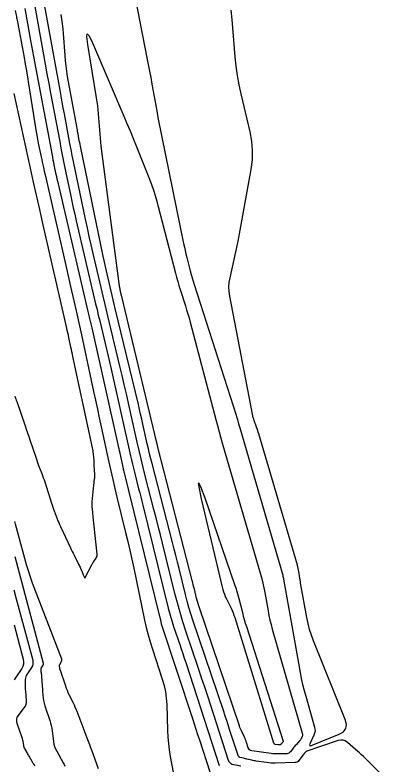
# Model space of a CAD drawing. Extents: x 1768942 to 1774819, y 723037 to 732099.
# Drawn here: x 1770667.5 to 1770789.3, y 726239 to 726476.9 of the extents above; entities that cross this region are included whole.
import ezdxf

# ---------------------------------------------------------------- set-up
doc = ezdxf.new("R2010")
doc.units = 0
doc.layers.add('R_Contours', color=7, linetype='Continuous')

msp = doc.modelspace()

# ---------------------------------------------------------------- linework, layer by layer
at = {"layer": 'R_Contours'}
for points in [[(1770704.92, 726485.64), (1770709.32, 726463.28), (1770709.73, 726461.19), (1770710.13, 726459.09), (1770710.52, 726456.99), (1770710.91, 726454.89), (1770712.43, 726446.48), (1770712.82, 726444.38), (1770713.22, 726442.28), (1770713.63, 726440.18), (1770714.05, 726438.09), (1770720.97, 726404.35), (1770721.2, 726403.26), (1770721.44, 726402.17), (1770721.7, 726401.08), (1770721.97, 726400), (1770723.09, 726395.68), (1770723.37, 726394.6), (1770723.67, 726393.53), (1770723.99, 726392.46), (1770724.33, 726391.4), (1770737.67, 726349.91), (1770737.77, 726349.58), (1770737.87, 726349.25), (1770737.97, 726348.91), (1770738.06, 726348.58), (1770738.41, 726347.24), (1770738.5, 726346.91), (1770738.59, 726346.58), (1770738.68, 726346.24), (1770738.78, 726345.91), (1770752.41, 726299.17), (1770752.5, 726298.87), (1770752.57, 726298.57), (1770752.64, 726298.27), (1770752.69, 726297.97), (1770757.96, 726268.35), (1770758.32, 726266.45), (1770758.73, 726264.56), (1770759.19, 726262.69), (1770759.7, 726260.82), (1770762.53, 726250.99), (1770762.66, 726250.34), (1770762.67, 726249.7), (1770762.55, 726249.06), (1770762.32, 726248.44), (1770761.14, 726245.98), (1770760.96, 726245.48), (1770761.01, 726245.19), (1770761.3, 726245.12), (1770761.81, 726245.27), (1770770.33, 726248.79), (1770771.67, 726249.58), (1770772.44, 726250.62), (1770772.64, 726251.89), (1770772.27, 726253.41), (1770762.18, 726278.39), (1770761.51, 726280.2), (1770760.93, 726282.03), (1770760.44, 726283.89), (1770760.06, 726285.77), (1770758.2, 726296.13), (1770758.11, 726296.65), (1770758.02, 726297.17), (1770757.94, 726297.7), (1770757.85, 726298.23), (1770757.53, 726300.33), (1770757.44, 726300.85), (1770757.33, 726301.37), (1770757.21, 726301.89), (1770757.06, 726302.4), (1770744.79, 726344.06), (1770744.63, 726344.58), (1770744.47, 726345.1), (1770744.29, 726345.62), (1770744.12, 726346.14), (1770743.4, 726348.21), (1770743.23, 726348.72), (1770743.07, 726349.25), (1770742.94, 726349.78), (1770742.83, 726350.31), (1770735.59, 726387.7), (1770735.39, 726389.16), (1770735.34, 726390.61), (1770735.44, 726392.06), (1770735.7, 726393.51), (1770737.04, 726399.3), (1770737.37, 726400.75), (1770737.68, 726402.2), (1770737.97, 726403.66), (1770738.24, 726405.12), (1770742.4, 726427.9), (1770742.79, 726430.9), (1770742.87, 726433.88), (1770742.63, 726436.86), (1770742.08, 726439.83), (1770739.21, 726451.83), (1770738.57, 726454.73), (1770738.05, 726457.66), (1770737.64, 726460.6), (1770737.35, 726463.57), (1770736.4, 726475.45), (1770736.1, 726478.41)], [(1770739.09, 726238.59), (1770736.38, 726239.21), (1770736.24, 726239.25), (1770736.12, 726239.31), (1770736.01, 726239.39), (1770735.91, 726239.49), (1770735.53, 726239.92), (1770735.44, 726240.03), (1770735.36, 726240.15), (1770735.3, 726240.28), (1770735.25, 726240.41), (1770729.59, 726257.85), (1770728.63, 726260.8), (1770727.66, 726263.74), (1770726.68, 726266.69), (1770725.69, 726269.63), (1770721.7, 726281.46), (1770720.73, 726284.42), (1770719.83, 726287.4), (1770718.99, 726290.4), (1770718.21, 726293.41), (1770714.25, 726309.38), (1770713.59, 726312.05), (1770712.92, 726314.73), (1770712.24, 726317.4), (1770711.55, 726320.06), (1770708.79, 726330.73), (1770708.11, 726333.4), (1770707.45, 726336.08), (1770706.82, 726338.76), (1770706.21, 726341.44), (1770703.46, 726353.74), (1770702.79, 726356.69), (1770702.11, 726359.63), (1770701.43, 726362.57), (1770700.73, 726365.51), (1770697.35, 726379.61), (1770696.7, 726382.31), (1770696.06, 726385.01), (1770695.42, 726387.72), (1770694.78, 726390.42), (1770692.25, 726401.24), (1770691.63, 726403.95), (1770691.02, 726406.66), (1770690.43, 726409.37), (1770689.86, 726412.09), (1770686.04, 726430.43), (1770685.65, 726432.31), (1770685.27, 726434.19), (1770684.91, 726436.07), (1770684.55, 726437.95), (1770683.13, 726445.48), (1770682.77, 726447.37), (1770682.42, 726449.25), (1770682.08, 726451.14), (1770681.74, 726453.02), (1770676.2, 726483.82)], [(1770673.43, 726481.36), (1770676.5, 726464.25), (1770677.05, 726461.21), (1770677.61, 726458.17), (1770678.17, 726455.13), (1770678.74, 726452.09), (1770681.64, 726436.73), (1770682.04, 726434.62), (1770682.45, 726432.52), (1770682.87, 726430.42), (1770683.3, 726428.32), (1770685.05, 726419.93), (1770685.49, 726417.83), (1770685.95, 726415.73), (1770686.42, 726413.64), (1770686.9, 726411.55), (1770692.63, 726387.08), (1770693.05, 726385.27), (1770693.48, 726383.47), (1770693.9, 726381.67), (1770694.34, 726379.86), (1770696.06, 726372.66), (1770696.49, 726370.85), (1770696.92, 726369.05), (1770697.33, 726367.24), (1770697.74, 726365.44), (1770704.09, 726337.05), (1770704.39, 726335.75), (1770704.7, 726334.44), (1770705.02, 726333.13), (1770705.35, 726331.83), (1770706.69, 726326.63), (1770707.03, 726325.33), (1770707.36, 726324.03), (1770707.69, 726322.72), (1770708.01, 726321.42), (1770716.11, 726288.72), (1770716.49, 726287.26), (1770716.9, 726285.81), (1770717.33, 726284.37), (1770717.8, 726282.94), (1770719.73, 726277.23), (1770720.21, 726275.8), (1770720.68, 726274.37), (1770721.16, 726272.94), (1770721.62, 726271.5), (1770732.22, 726238.82)], [(1770667.54, 726478.31), (1770667.82, 726476.77), (1770667.89, 726476.38), (1770667.96, 726476), (1770668.03, 726475.61), (1770668.1, 726475.23), (1770670.33, 726463.4), (1770670.72, 726461.3), (1770671.09, 726459.19), (1770671.44, 726457.09), (1770671.78, 726454.98), (1770674.04, 726440.47), (1770674.24, 726439.27), (1770674.46, 726438.07), (1770674.69, 726436.87), (1770674.94, 726435.67), (1770675.97, 726430.9), (1770676.23, 726429.71), (1770676.49, 726428.52), (1770676.76, 726427.33), (1770677.02, 726426.14), (1770683.34, 726398.36), (1770683.78, 726396.45), (1770684.21, 726394.54), (1770684.65, 726392.63), (1770685.08, 726390.72), (1770686.83, 726383.07), (1770687.27, 726381.16), (1770687.69, 726379.25), (1770688.12, 726377.34), (1770688.53, 726375.42), (1770692.4, 726357.49), (1770693, 726354.69), (1770693.61, 726351.89), (1770694.21, 726349.09), (1770694.81, 726346.29), (1770697.21, 726335.09), (1770697.82, 726332.29), (1770698.46, 726329.5), (1770699.11, 726326.71), (1770699.79, 726323.93), (1770702.56, 726312.71), (1770703.24, 726309.91), (1770703.89, 726307.11), (1770704.52, 726304.3), (1770705.13, 726301.48), (1770708.59, 726284.93), (1770709.11, 726282.62), (1770709.69, 726280.33), (1770710.34, 726278.05), (1770711.04, 726275.79), (1770714.19, 726266.2), (1770714.76, 726264.23), (1770715.19, 726262.23), (1770715.46, 726260.21), (1770715.6, 726258.16), (1770715.84, 726249.91), (1770715.94, 726247.85), (1770716.12, 726245.81), (1770716.38, 726243.77), (1770716.73, 726241.74), (1770719.06, 726229.52)], [(1770729.35, 726236.78), (1770726.07, 726246.87), (1770725.52, 726248.57), (1770724.97, 726250.27), (1770724.41, 726251.97), (1770723.86, 726253.66), (1770714, 726283.7), (1770713.94, 726283.89), (1770713.89, 726284.09), (1770713.84, 726284.28), (1770713.79, 726284.48), (1770713.63, 726285.28), (1770713.58, 726285.47), (1770713.54, 726285.67), (1770713.49, 726285.87), (1770713.44, 726286.07), (1770701.97, 726332.47), (1770701.93, 726332.6), (1770701.9, 726332.72), (1770701.88, 726332.85), (1770701.85, 726332.98), (1770701.74, 726333.49), (1770701.71, 726333.62), (1770701.68, 726333.75), (1770701.66, 726333.88), (1770701.63, 726334.01), (1770700.79, 726337.91), (1770700.64, 726338.6), (1770700.48, 726339.29), (1770700.33, 726339.98), (1770700.18, 726340.68), (1770691.92, 726377.6), (1770691.82, 726378.03), (1770691.72, 726378.47), (1770691.62, 726378.9), (1770691.51, 726379.33), (1770691.1, 726381.06), (1770691, 726381.49), (1770690.89, 726381.93), (1770690.79, 726382.36), (1770690.69, 726382.79), (1770681.21, 726423.31), (1770681.04, 726424.06), (1770680.87, 726424.81), (1770680.71, 726425.56), (1770680.55, 726426.32), (1770679.92, 726429.34), (1770679.76, 726430.09), (1770679.61, 726430.85), (1770679.46, 726431.61), (1770679.32, 726432.36), (1770673.42, 726463.66), (1770673.1, 726465.37), (1770672.78, 726467.08), (1770672.47, 726468.79), (1770672.16, 726470.51), (1770670.65, 726478.91)], [(1770789.32, 726230.55), (1770778.06, 726241.67), (1770777.44, 726242.26), (1770776.82, 726242.84), (1770776.19, 726243.42), (1770775.54, 726243.98), (1770772.95, 726246.2), (1770772.28, 726246.66), (1770771.57, 726246.9), (1770770.82, 726246.94), (1770770.03, 726246.77), (1770760.04, 726243.36), (1770759.92, 726243.31), (1770759.81, 726243.25), (1770759.7, 726243.17), (1770759.61, 726243.07), (1770759.27, 726242.66), (1770759.18, 726242.56), (1770759.1, 726242.46), (1770759.01, 726242.35), (1770758.93, 726242.25), (1770757.57, 726240.46), (1770757.3, 726240.17), (1770756.98, 726239.96), (1770756.63, 726239.82), (1770756.23, 726239.77), (1770750, 726239.62), (1770749.33, 726239.62), (1770748.66, 726239.64), (1770747.99, 726239.7), (1770747.32, 726239.78), (1770744.02, 726240.23), (1770743.67, 726240.29), (1770743.33, 726240.35), (1770742.98, 726240.42), (1770742.64, 726240.5), (1770741.05, 726240.91), (1770740.81, 726240.97), (1770740.58, 726241.02), (1770740.34, 726241.08), (1770740.1, 726241.14), (1770738.81, 726241.43), (1770738.75, 726241.45), (1770738.69, 726241.48), (1770738.63, 726241.52), (1770738.59, 726241.56), (1770738.41, 726241.77), (1770738.36, 726241.82), (1770738.33, 726241.88), (1770738.3, 726241.94), (1770738.27, 726242), (1770735.58, 726250.32), (1770735.12, 726251.72), (1770734.66, 726253.13), (1770734.19, 726254.53), (1770733.72, 726255.93), (1770723.94, 726284.91), (1770723.28, 726286.93), (1770722.66, 726288.96), (1770722.09, 726291.01), (1770721.56, 726293.06), (1770719.51, 726301.31), (1770719, 726303.37), (1770718.48, 726305.43), (1770717.96, 726307.49), (1770717.43, 726309.54), (1770710.95, 726334.59), (1770710.55, 726336.15), (1770710.17, 726337.7), (1770709.8, 726339.26), (1770709.45, 726340.83), (1770708.04, 726347.09), (1770707.69, 726348.66), (1770707.33, 726350.22), (1770706.97, 726351.78), (1770706.6, 726353.34), (1770699.29, 726383.8), (1770698.96, 726385.18), (1770698.63, 726386.55), (1770698.31, 726387.93), (1770697.98, 726389.31), (1770696.69, 726394.82), (1770696.38, 726396.19), (1770696.07, 726397.57), (1770695.77, 726398.95), (1770695.47, 726400.34), (1770688.31, 726434.74), (1770688.2, 726435.29), (1770688.09, 726435.85), (1770687.98, 726436.41), (1770687.87, 726436.97), (1770687.45, 726439.21), (1770687.34, 726439.77), (1770687.24, 726440.33), (1770687.14, 726440.89), (1770687.04, 726441.46), (1770684.17, 726457.37), (1770683.9, 726459.02), (1770683.67, 726460.68), (1770683.48, 726462.34), (1770683.34, 726464), (1770682.82, 726471.01), (1770682.69, 726472.51), (1770682.53, 726474.01), (1770682.34, 726475.5), (1770682.11, 726476.99)], [(1770667.41, 726356), (1770667.55, 726355.57), (1770667.7, 726355.15), (1770667.84, 726354.72), (1770667.99, 726354.3), (1770670.64, 726346.6), (1770671.03, 726345.47), (1770671.42, 726344.34), (1770671.8, 726343.21), (1770672.18, 726342.08), (1770674.03, 726336.61), (1770674.25, 726335.96), (1770674.48, 726335.3), (1770674.72, 726334.65), (1770674.96, 726334.01), (1770675.96, 726331.42), (1770676.2, 726330.77), (1770676.44, 726330.12), (1770676.66, 726329.47), (1770676.88, 726328.81), (1770679.05, 726322.05), (1770679.26, 726321.42), (1770679.47, 726320.8), (1770679.69, 726320.18), (1770679.92, 726319.57), (1770680.86, 726317.11), (1770681.1, 726316.49), (1770681.35, 726315.88), (1770681.61, 726315.28), (1770681.88, 726314.68), (1770685.05, 726307.92), (1770685.33, 726307.33), (1770685.61, 726306.74), (1770685.9, 726306.15), (1770686.19, 726305.56), (1770687.64, 726302.69), (1770687.8, 726302.37), (1770687.95, 726302.04), (1770688.1, 726301.71), (1770688.24, 726301.38), (1770688.94, 726299.69), (1770689, 726299.54), (1770689.07, 726299.39), (1770689.14, 726299.25), (1770689.21, 726299.1), (1770689.62, 726298.28), (1770689.63, 726298.27), (1770689.64, 726298.26), (1770689.64, 726298.27), (1770689.65, 726298.29), (1770689.68, 726298.4), (1770689.68, 726298.42), (1770689.69, 726298.44), (1770689.7, 726298.45), (1770689.71, 726298.47), (1770691.8, 726302.47), (1770691.95, 726302.76), (1770692.12, 726303.04), (1770692.29, 726303.31), (1770692.47, 726303.58), (1770693.21, 726304.65), (1770693.37, 726304.93), (1770693.48, 726305.21), (1770693.53, 726305.52), (1770693.52, 726305.83), (1770692.28, 726317.72), (1770692.24, 726318.11), (1770692.2, 726318.51), (1770692.16, 726318.9), (1770692.13, 726319.29), (1770691.97, 726320.86), (1770691.94, 726321.25), (1770691.93, 726321.65), (1770691.94, 726322.04), (1770691.97, 726322.43), (1770692.48, 726327.79), (1770692.5, 726328.04), (1770692.53, 726328.28), (1770692.56, 726328.53), (1770692.59, 726328.78), (1770692.73, 726329.8), (1770692.76, 726330.03), (1770692.77, 726330.26), (1770692.78, 726330.49), (1770692.78, 726330.71), (1770692.74, 726331.63), (1770692.73, 726331.86), (1770692.72, 726332.09), (1770692.71, 726332.32), (1770692.7, 726332.54), (1770692.63, 726334.2), (1770692.62, 726334.55), (1770692.59, 726334.91), (1770692.57, 726335.26), (1770692.54, 726335.61), (1770692.34, 726337.74), (1770692.29, 726338.21), (1770692.23, 726338.68), (1770692.15, 726339.14), (1770692.06, 726339.61), (1770685.86, 726368.53), (1770685.7, 726369.28), (1770685.54, 726370.04), (1770685.37, 726370.79), (1770685.21, 726371.54), (1770684.56, 726374.55), (1770684.4, 726375.31), (1770684.23, 726376.06), (1770684.06, 726376.81), (1770683.89, 726377.56), (1770676.3, 726410.76), (1770675.97, 726412.22), (1770675.64, 726413.67), (1770675.31, 726415.13), (1770674.97, 726416.59), (1770673.65, 726422.42), (1770673.32, 726423.88), (1770672.99, 726425.34), (1770672.67, 726426.79), (1770672.35, 726428.26), (1770667.23, 726451.97)], [(1770694, 726237.77), (1770691.96, 726243.37), (1770691.57, 726244.42), (1770691.18, 726245.46), (1770690.79, 726246.51), (1770690.39, 726247.55), (1770687.15, 726255.98), (1770686.88, 726256.66), (1770686.59, 726257.33), (1770686.29, 726257.99), (1770685.98, 726258.65), (1770684.68, 726261.28), (1770684.37, 726261.94), (1770684.08, 726262.61), (1770683.81, 726263.29), (1770683.57, 726263.98), (1770681.77, 726269.29), (1770681.73, 726269.42), (1770681.69, 726269.56), (1770681.67, 726269.69), (1770681.64, 726269.83), (1770681.57, 726270.39), (1770681.56, 726270.53), (1770681.58, 726270.66), (1770681.62, 726270.79), (1770681.68, 726270.92), (1770682.22, 726271.81), (1770682.31, 726272.01), (1770682.36, 726272.2), (1770682.35, 726272.4), (1770682.29, 726272.61), (1770673.05, 726296.72), (1770672.35, 726298.63), (1770671.69, 726300.56), (1770671.09, 726302.51), (1770670.54, 726304.47), (1770667.63, 726315.39), (1770667.52, 726315.83), (1770667.4, 726316.28)], [(1770667.38, 726305.14), (1770667.8, 726303.52), (1770676.39, 726271.28), (1770676.42, 726271.11), (1770676.41, 726270.95), (1770676.36, 726270.8), (1770676.28, 726270.65), (1770675.85, 726269.99), (1770675.79, 726269.88), (1770675.74, 726269.77), (1770675.71, 726269.64), (1770675.7, 726269.51), (1770675.7, 726268.99), (1770675.7, 726268.86), (1770675.7, 726268.73), (1770675.7, 726268.6), (1770675.71, 726268.47), (1770676.14, 726262.84), (1770676.17, 726262.42), (1770676.21, 726261.99), (1770676.26, 726261.57), (1770676.31, 726261.14), (1770676.53, 726259.45), (1770676.6, 726259.02), (1770676.68, 726258.61), (1770676.79, 726258.2), (1770676.92, 726257.79), (1770678.5, 726253.11), (1770678.75, 726252.3), (1770678.96, 726251.49), (1770679.13, 726250.67), (1770679.25, 726249.84), (1770679.67, 726246.5), (1770679.82, 726245.67), (1770680.04, 726244.87), (1770680.33, 726244.1), (1770680.71, 726243.35), (1770682.77, 726239.65), (1770683.03, 726239.14), (1770683.24, 726238.61)], [(1770673.82, 726238.79), (1770673.5, 726239.13), (1770673.22, 726239.49), (1770672.97, 726239.89), (1770671.92, 726241.81), (1770671.76, 726242.09), (1770671.6, 726242.37), (1770671.44, 726242.65), (1770671.28, 726242.93), (1770670.63, 726244.04), (1770670.48, 726244.32), (1770670.36, 726244.62), (1770670.27, 726244.92), (1770670.21, 726245.23), (1770670, 726246.6), (1770669.94, 726246.94), (1770669.86, 726247.26), (1770669.77, 726247.59), (1770669.67, 726247.91), (1770668.14, 726252.21), (1770667.99, 726252.88), (1770668, 726253.53), (1770668.19, 726254.14), (1770668.54, 726254.73), (1770670.4, 726257.15), (1770670.75, 726257.69), (1770670.98, 726258.26), (1770671.09, 726258.86), (1770671.1, 726259.5), (1770670.87, 726262.53), (1770670.84, 726262.97), (1770670.82, 726263.42), (1770670.81, 726263.87), (1770670.81, 726264.31), (1770670.83, 726266.1), (1770670.87, 726266.53), (1770670.96, 726266.95), (1770671.12, 726267.35), (1770671.34, 726267.73), (1770672.82, 726269.96), (1770673.09, 726270.47), (1770673.24, 726270.99), (1770673.27, 726271.54), (1770673.18, 726272.1), (1770667.97, 726291.65), (1770667.24, 726294.44)], [(1770667.15, 726283.51), (1770670.06, 726272.56), (1770670.19, 726271.78), (1770670.15, 726271.02), (1770669.95, 726270.29), (1770669.58, 726269.59), (1770667.6, 726266.63), (1770667.2, 726266.07)]]:
    msp.add_lwpolyline(points, dxfattribs=at)
for points in [[(1770725.69, 726289.83), (1770725.48, 726290.52), (1770725.28, 726291.22), (1770725.1, 726291.92), (1770724.4, 726294.73), (1770724.23, 726295.43), (1770724.05, 726296.13), (1770723.87, 726296.83), (1770723.69, 726297.54), (1770712.98, 726338.96), (1770712.93, 726339.15), (1770712.88, 726339.33), (1770712.84, 726339.51), (1770712.8, 726339.7), (1770712.63, 726340.44), (1770712.59, 726340.62), (1770712.55, 726340.81), (1770712.51, 726340.99), (1770712.46, 726341.17), (1770701.23, 726388), (1770701.22, 726388.05), (1770701.21, 726388.1), (1770701.19, 726388.15), (1770701.18, 726388.19), (1770701.14, 726388.39), (1770701.13, 726388.44), (1770701.11, 726388.49), (1770701.1, 726388.54), (1770701.09, 726388.59), (1770700.71, 726390.43), (1770700.65, 726390.75), (1770700.59, 726391.08), (1770700.54, 726391.4), (1770700.49, 726391.73), (1770694.85, 726435.29), (1770694.7, 726436.56), (1770694.56, 726437.84), (1770694.44, 726439.11), (1770694.33, 726440.39), (1770693.96, 726445.49), (1770693.85, 726446.77), (1770693.71, 726448.04), (1770693.55, 726449.31), (1770693.35, 726450.57), (1770690.53, 726467.53), (1770690.23, 726470), (1770690.37, 726470.89), (1770690.98, 726470.22), (1770692.05, 726467.98), (1770701.99, 726444.81), (1770702.99, 726442.45), (1770703.98, 726440.09), (1770704.96, 726437.72), (1770705.92, 726435.35), (1770709.74, 726425.83), (1770710.66, 726423.44), (1770711.49, 726421.03), (1770712.25, 726418.58), (1770712.93, 726416.11), (1770718.37, 726395), (1770718.71, 726393.69), (1770719.08, 726392.39), (1770719.47, 726391.1), (1770719.87, 726389.81), (1770721.52, 726384.67), (1770721.93, 726383.38), (1770722.32, 726382.08), (1770722.69, 726380.78), (1770723.04, 726379.48), (1770731.14, 726348.63), (1770731.67, 726346.65), (1770732.21, 726344.67), (1770732.76, 726342.7), (1770733.33, 726340.72), (1770745.35, 726299.52), (1770745.75, 726298.09), (1770746.11, 726296.64), (1770746.43, 726295.19), (1770746.71, 726293.73), (1770747.75, 726287.88), (1770748.03, 726286.42), (1770748.34, 726284.96), (1770748.7, 726283.52), (1770749.09, 726282.09), (1770758.68, 726248.74), (1770758.72, 726248.56), (1770758.72, 726248.38), (1770758.69, 726248.21), (1770758.62, 726248.03), (1770758.3, 726247.36), (1770758.21, 726247.19), (1770758.11, 726247.03), (1770758, 726246.88), (1770757.88, 726246.74), (1770756.66, 726245.45), (1770756.41, 726245.18), (1770756.18, 726244.91), (1770755.95, 726244.63), (1770755.73, 726244.35), (1770754.85, 726243.19), (1770754.61, 726242.94), (1770754.34, 726242.76), (1770754.03, 726242.65), (1770753.69, 726242.6), (1770750.98, 726242.54), (1770750.4, 726242.53), (1770749.83, 726242.55), (1770749.26, 726242.6), (1770748.7, 726242.67), (1770742.62, 726243.51), (1770742.21, 726243.61), (1770741.89, 726243.81), (1770741.64, 726244.1), (1770741.47, 726244.48), (1770740.95, 726246.18), (1770740.81, 726246.6), (1770740.65, 726247.01), (1770740.48, 726247.42), (1770740.29, 726247.82), (1770739.39, 726249.61), (1770739.18, 726250.05), (1770738.99, 726250.49), (1770738.81, 726250.93), (1770738.65, 726251.39), (1770725.91, 726289.14)], [(1770737.06, 726286.41), (1770736.77, 726287.17), (1770736.46, 726287.91), (1770736.11, 726288.65), (1770734.65, 726291.56), (1770734.31, 726292.29), (1770734.01, 726293.05), (1770733.76, 726293.81), (1770733.55, 726294.6), (1770726.69, 726323.4), (1770725.85, 726327.22), (1770725.73, 726328.54), (1770726.34, 726327.36), (1770727.67, 726323.69), (1770737.12, 726296.29), (1770737.49, 726295.19), (1770737.83, 726294.08), (1770738.16, 726292.97), (1770738.45, 726291.85), (1770739.61, 726287.35), (1770739.9, 726286.23), (1770740.22, 726285.11), (1770740.55, 726284), (1770740.89, 726282.89), (1770752.55, 726246.62), (1770752.57, 726246.53), (1770752.56, 726246.44), (1770752.53, 726246.35), (1770752.47, 726246.27), (1770752.12, 726245.9), (1770752.08, 726245.86), (1770752.04, 726245.82), (1770752, 726245.77), (1770751.97, 726245.72), (1770751.82, 726245.54), (1770751.79, 726245.5), (1770751.74, 726245.47), (1770751.69, 726245.45), (1770751.64, 726245.44), (1770751.2, 726245.43), (1770751.1, 726245.43), (1770751.01, 726245.43), (1770750.92, 726245.44), (1770750.82, 726245.45), (1770750.02, 726245.56), (1770749.87, 726245.6), (1770749.75, 726245.68), (1770749.66, 726245.78), (1770749.59, 726245.93), (1770737.32, 726285.64)]]:
    msp.add_lwpolyline(points, close=True, dxfattribs=at)

doc.saveas('drawing.dxf')
